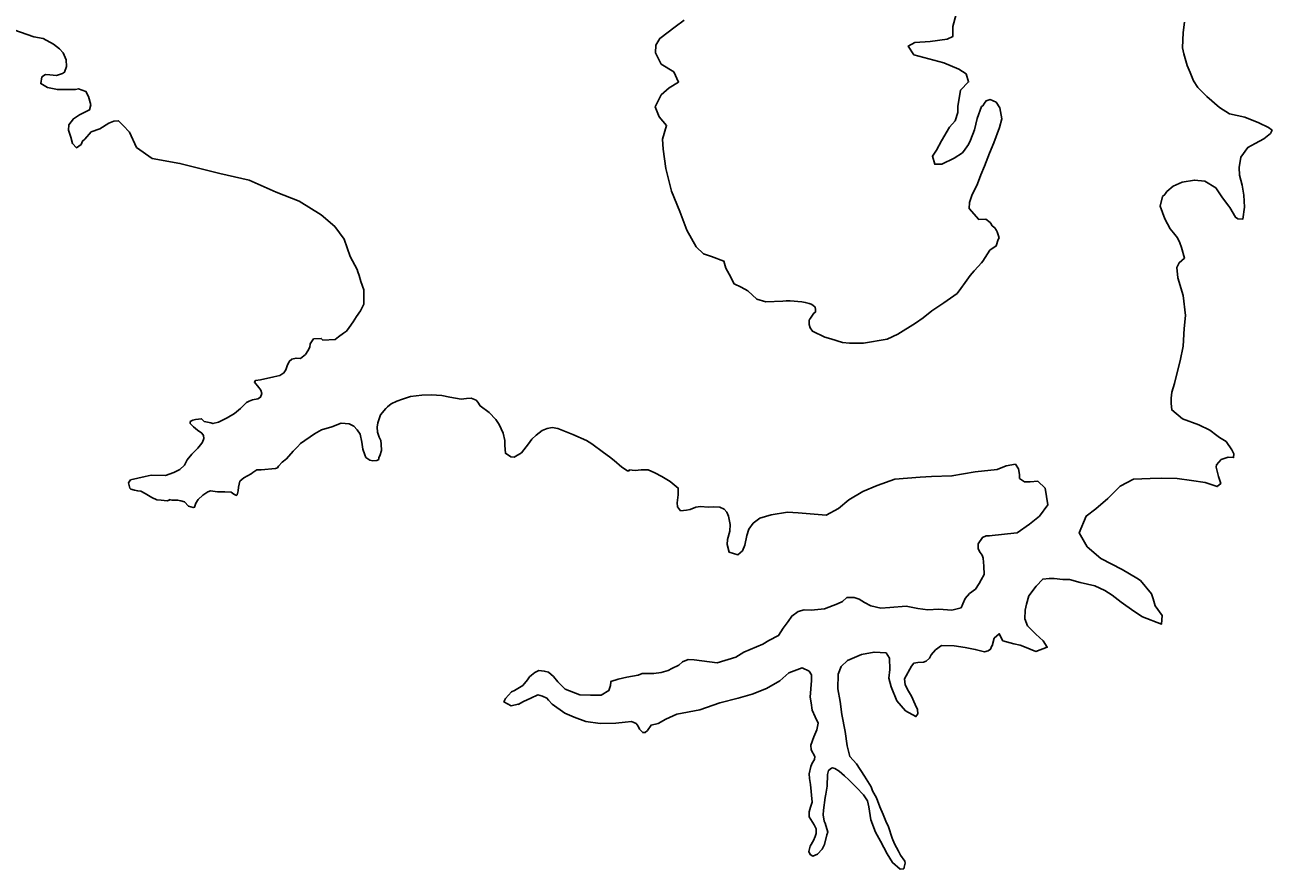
# Model space of a CAD drawing. Extents: x -83719 to 153526, y -11835 to 11446.
# Drawn here: x -3822.8 to -3698.1, y -2869.1 to -2784.8 of the extents above; entities that cross this region are included whole.
import ezdxf

# ---------------------------------------------------------------- set-up
doc = ezdxf.new("R2010")
doc.units = 0
doc.layers.add('Level 9', color=7, linetype='Continuous')

msp = doc.modelspace()

# ---------------------------------------------------------------- linework, layer by layer
at = {"layer": 'Level 9'}
for points in [[(-3756.87, -2784.28), (-3757.8, -2784.95), (-3759.33, -2786.12), (-3759.73, -2786.78), (-3759.76, -2787.55), (-3759.2, -2788.69), (-3757.93, -2789.45), (-3757.44, -2790.49), (-3758.37, -2791.05), (-3759.17, -2791.76), (-3759.8, -2792.96), (-3759.37, -2793.96), (-3758.64, -2794.82), (-3759.04, -2796.19), (-3758.97, -2797.19), (-3758.71, -2799.13), (-3758.14, -2801.4), (-3757.31, -2803.43), (-3756.61, -2805.27), (-3755.68, -2806.94)], [(-3729.7, -2783.69), (-3730.03, -2784.92), (-3730.03, -2785.92), (-3730.6, -2786.19), (-3732.3, -2786.42), (-3733.83, -2786.52), (-3734.49, -2786.89), (-3733.93, -2787.76), (-3730.93, -2788.56), (-3729.44, -2789.19), (-3728.7, -2789.66), (-3728.47, -2790.46), (-3729.27, -2791.3), (-3729.54, -2792.93), (-3729.54, -2793.53), (-3729.81, -2794.37), (-3730.37, -2795), (-3731.17, -2796.37), (-3731.67, -2797.3), (-3732.07, -2797.9), (-3731.84, -2798.7), (-3731.14, -2798.7), (-3729.91, -2798.1), (-3729.08, -2797.57), (-3728.81, -2797.2), (-3728.48, -2796.73), (-3728.28, -2796.3), (-3727.88, -2795.27), (-3727.61, -2794.13), (-3727.17, -2792.93), (-3727.04, -2792.86), (-3726.87, -2792.6), (-3726.71, -2792.36), (-3726.31, -2792.23), (-3725.71, -2792.5), (-3725.34, -2793.07), (-3725.14, -2794.17), (-3725.38, -2795.03), (-3725.94, -2796.57)], [(-3823.89, -2785.26), (-3821.89, -2785.97), (-3820.96, -2786.13), (-3819.93, -2786.7), (-3819.33, -2787.17), (-3818.96, -2787.57), (-3818.66, -2788.27), (-3818.63, -2788.94), (-3818.83, -2789.5), (-3819, -2789.64), (-3819.63, -2789.84), (-3820.29, -2789.77), (-3820.73, -2789.74), (-3821.09, -2789.97), (-3821.19, -2790.64), (-3820.53, -2791.04), (-3819.53, -2791.24), (-3818.66, -2791.21), (-3817.7, -2791.21), (-3817.43, -2791.17), (-3816.67, -2791.44), (-3816.4, -2791.91), (-3816.17, -2792.77), (-3816.3, -2793.27), (-3817.3, -2793.77), (-3817.93, -2794.14), (-3818.37, -2794.74), (-3818.4, -2795.28), (-3818.17, -2795.98), (-3818.03, -2796.61), (-3817.6, -2797.04), (-3817.14, -2796.71), (-3817, -2796.38), (-3816.77, -2796.18), (-3816.14, -2795.44), (-3815.3, -2795.14), (-3814.4, -2794.58), (-3813.87, -2794.38), (-3813.41, -2794.34), (-3812.94, -2794.81), (-3812.31, -2795.48), (-3811.61, -2797.01), (-3810.05, -2798.11), (-3807.28, -2798.62), (-3803.29, -2799.62), (-3800.36, -2800.29), (-3797.66, -2801.49), (-3795.37, -2802.39), (-3793.17, -2803.76), (-3791.81, -2804.93), (-3790.87, -2806.19), (-3790.28, -2807.9)], [(-3707.18, -2807.02), (-3707.34, -2806.55), (-3707.58, -2806.05), (-3707.97, -2805.54), (-3708.31, -2805.14), (-3708.84, -2804.14), (-3709.33, -2802.9), (-3709.09, -2801.93), (-3708.86, -2801.73), (-3708.66, -2801.43), (-3708.02, -2800.9), (-3707.12, -2800.5), (-3705.89, -2800.27), (-3704.85, -2800.38), (-3703.76, -2801.05), (-3703.09, -2802.06), (-3702.46, -2802.89), (-3702.36, -2803.03), (-3701.8, -2804), (-3701.57, -2804.14), (-3701.07, -2804.2), (-3700.9, -2802.97), (-3700.96, -2801.77), (-3701.12, -2800.8), (-3701.38, -2799.79), (-3701.41, -2799.02), (-3701.24, -2797.99), (-3700.57, -2797.02), (-3699.81, -2796.62), (-3698.97, -2796.16), (-3698.3, -2795.63), (-3698.13, -2795.29), (-3698.5, -2795.03), (-3699.46, -2794.55), (-3700.86, -2793.98), (-3702.4, -2793.67), (-3703.39, -2793.03), (-3704.66, -2791.92), (-3705.55, -2791.02), (-3705.98, -2790.35), (-3706.31, -2789.54), (-3706.61, -2788.84), (-3706.94, -2787.67), (-3707.07, -2787.07), (-3707.03, -2785.53), (-3706.9, -2784.49)], [(-3725.94, -2796.57), (-3726.38, -2797.6), (-3726.88, -2798.9), (-3727.25, -2799.74), (-3727.58, -2800.64), (-3728.15, -2801.81), (-3728.38, -2802.51), (-3728.41, -2803.11), (-3727.45, -2804.21), (-3726.75, -2804.18), (-3726.32, -2804.51), (-3726.25, -2804.61), (-3726.12, -2804.84), (-3725.85, -2805.04), (-3725.68, -2805.31), (-3725.59, -2805.44), (-3725.42, -2806.05), (-3725.52, -2806.21), (-3725.69, -2806.85), (-3726.35, -2807.28)], [(-3793.93, -2816.14), (-3793.16, -2816.1), (-3792.99, -2816.26), (-3791.76, -2816.22), (-3791.43, -2815.94), (-3790.93, -2815.57), (-3790.64, -2815.37), (-3790.37, -2815), (-3789.98, -2814.46), (-3789.62, -2813.92), (-3789.23, -2813.35), (-3788.9, -2812.68), (-3788.91, -2812.08), (-3788.89, -2811.24), (-3789.2, -2810.41), (-3789.37, -2809.81), (-3789.51, -2809.45), (-3789.58, -2809.22), (-3790.28, -2807.9)], [(-3755.68, -2806.94), (-3754.97, -2807.64), (-3754.17, -2807.9), (-3752.93, -2808.38), (-3752.72, -2809.08), (-3752.38, -2809.67), (-3751.9, -2810.64), (-3751.19, -2810.99), (-3750.52, -2811.35), (-3749.61, -2812.17), (-3748.71, -2812.43), (-3747.04, -2812.37), (-3746.68, -2812.34), (-3746.28, -2812.36), (-3745.88, -2812.39), (-3745.54, -2812.42), (-3745.14, -2812.45), (-3744.78, -2812.51), (-3744.41, -2812.61), (-3744.21, -2812.67), (-3744.04, -2812.77), (-3743.8, -2812.97), (-3743.77, -2813.2), (-3743.76, -2813.47), (-3743.93, -2813.57), (-3744.32, -2814.17), (-3744.39, -2814.24), (-3744.41, -2814.71), (-3744.28, -2815.04), (-3744.07, -2815.37), (-3742.83, -2815.99), (-3742.23, -2816.15), (-3741.06, -2816.5), (-3740.36, -2816.56), (-3738.96, -2816.57), (-3736.6, -2816.18), (-3735.54, -2815.66), (-3733.78, -2814.57), (-3732.99, -2814.03), (-3732.13, -2813.35), (-3730.94, -2812.54), (-3729.62, -2811.62), (-3729.23, -2811.11), (-3728.8, -2810.51), (-3728.31, -2809.8), (-3727.92, -2809.36), (-3727.52, -2808.92), (-3727.16, -2808.55), (-3727.03, -2808.38), (-3726.35, -2807.28)], [(-3707.18, -2807.02), (-3706.88, -2808.07), (-3707.41, -2808.54), (-3707.64, -2809.01), (-3707.56, -2810.05), (-3707.03, -2811.81), (-3706.77, -2813.81), (-3706.92, -2815.12), (-3707.03, -2816.89), (-3707.31, -2818.33), (-3707.73, -2819.9), (-3707.89, -2820.61), (-3708.14, -2821.48), (-3708.23, -2822.08), (-3708.23, -2822.62), (-3708.15, -2823.25), (-3707.1, -2824.14), (-3705.46, -2824.75), (-3704.35, -2825.27), (-3703.64, -2825.79), (-3703.37, -2825.99), (-3702.73, -2826.42), (-3702.15, -2827.24), (-3701.95, -2827.64), (-3701.98, -2828.01), (-3702.51, -2827.98), (-3703.21, -2828.19), (-3703.67, -2828.74), (-3703.73, -2828.97), (-3703.49, -2829.9), (-3703.24, -2830.6), (-3703.61, -2830.91), (-3704.82, -2830.49), (-3706.19, -2830.31), (-3707.63, -2830.09), (-3709.23, -2830.08), (-3710.33, -2830.09), (-3711.97, -2830.18), (-3713.33, -2830.87), (-3714.55, -2832.09), (-3715.74, -2833.14), (-3716.7, -2833.86), (-3717.41, -2835.54), (-3716.62, -2836.93), (-3715.24, -2838.11), (-3713.12, -2839.19), (-3711.64, -2840.07), (-3711.27, -2840.3), (-3710.18, -2841.62), (-3710.01, -2842.12), (-3709.83, -2842.82), (-3709.12, -2843.78), (-3709.17, -2844.65), (-3711.08, -2843.94), (-3711.96, -2843.35), (-3713.21, -2842.46), (-3714.12, -2841.77), (-3714.86, -2841.31), (-3715.84, -2840.83), (-3717.31, -2840.48), (-3718.38, -2840.19), (-3719.05, -2840.2), (-3719.92, -2840.11), (-3720.42, -2840.09), (-3721.05, -2840.16), (-3721.71, -2840.87), (-3722.44, -2841.82), (-3722.69, -2842.66), (-3722.82, -2843.26), (-3722.84, -2844.13), (-3722.56, -2844.83), (-3721.75, -2845.65), (-3721.01, -2846.31), (-3720.6, -2846.97), (-3721.73, -2847.39), (-3722.87, -2846.94), (-3723.31, -2846.77), (-3723.94, -2846.62), (-3725.05, -2846.33)], [(-3796.64, -2828.12), (-3797.07, -2828.46), (-3797.43, -2828.86), (-3797.53, -2829.03), (-3797.73, -2829.1), (-3799.16, -2829.25), (-3799.59, -2829.23), (-3799.99, -2829.5), (-3800.15, -2829.63), (-3800.88, -2830.04), (-3801.28, -2830.38), (-3801.44, -2830.98), (-3801.46, -2831.35), (-3801.56, -2831.72), (-3801.62, -2831.79), (-3801.89, -2831.66), (-3802.16, -2831.46), (-3802.8, -2831.44), (-3803, -2831.44), (-3803.53, -2831.44), (-3804.23, -2831.35), (-3804.5, -2831.42), (-3804.89, -2831.7), (-3804.99, -2831.76), (-3805.45, -2832.2), (-3805.68, -2832.57), (-3805.81, -2832.97), (-3805.94, -2833.01), (-3806.41, -2832.85), (-3806.82, -2832.42), (-3807.18, -2832.33), (-3807.52, -2832.26), (-3808.08, -2832.27), (-3808.35, -2832.21), (-3808.35, -2832.27), (-3808.55, -2832.34), (-3809.15, -2832.25), (-3809.59, -2832.22), (-3810.09, -2832), (-3810.76, -2831.6), (-3811.2, -2831.38), (-3811.5, -2831.35), (-3811.83, -2831.28), (-3812.2, -2831.16), (-3812.3, -2831.06), (-3812.41, -2830.52), (-3812.21, -2830.25), (-3810.75, -2829.9), (-3810.15, -2829.76), (-3808.72, -2829.81), (-3807.89, -2829.5), (-3807.29, -2829.19), (-3806.83, -2828.78), (-3806.54, -2828.25), (-3806.08, -2827.67), (-3805.81, -2827.4), (-3805.48, -2827.07), (-3805.09, -2826.56), (-3805.03, -2826.46), (-3804.9, -2826.12), (-3804.93, -2825.79), (-3805.1, -2825.56), (-3805.51, -2825.27), (-3805.91, -2824.94), (-3806.25, -2824.61), (-3806.25, -2824.41), (-3805.99, -2824.27), (-3805.72, -2824.2), (-3805.12, -2824.13), (-3804.85, -2824.42), (-3804.18, -2824.55), (-3803.98, -2824.61), (-3803.42, -2824.47), (-3802.56, -2824.03), (-3801.83, -2823.62), (-3801.24, -2823.11), (-3800.61, -2822.5), (-3800.35, -2822.36), (-3800.01, -2822.23), (-3799.51, -2822.15), (-3799.22, -2821.98), (-3799.09, -2821.61), (-3799.19, -2821.28), (-3799.4, -2821.02), (-3799.84, -2820.49), (-3799.74, -2820.32), (-3799.24, -2820.25), (-3797.88, -2819.93), (-3797.28, -2819.82), (-3796.88, -2819.55), (-3796.69, -2819.25), (-3796.56, -2818.85), (-3796.36, -2818.41), (-3796.1, -2818.17), (-3795.67, -2818.07), (-3795.23, -2818.1), (-3794.74, -2817.72), (-3794.51, -2817.35), (-3794.31, -2816.98), (-3794.25, -2816.65), (-3793.93, -2816.14)], [(-3725.61, -2829.2), (-3727.79, -2829.44), (-3730.12, -2829.84), (-3732.16, -2829.9), (-3733.29, -2829.98), (-3735.82, -2830.18), (-3737.61, -2830.8), (-3739.04, -2831.39), (-3740.42, -2832.24), (-3741.45, -2833.09), (-3742.7, -2833.77), (-3745.51, -2833.54), (-3746.57, -2833.48), (-3748.2, -2833.74), (-3749.33, -2834.05), (-3749.6, -2834.26), (-3749.99, -2834.56), (-3750.42, -2835.17), (-3750.64, -2835.8), (-3750.83, -2836.77), (-3751.06, -2837.34), (-3751.52, -2837.72), (-3752.39, -2837.46), (-3752.6, -2836.7), (-3752.54, -2836.2), (-3752.32, -2835.36), (-3752.29, -2834.69), (-3752.44, -2833.86), (-3752.61, -2833.46), (-3752.88, -2833.16), (-3753.31, -2832.97), (-3753.91, -2832.94), (-3754.48, -2832.98), (-3755.25, -2832.89), (-3755.71, -2832.97), (-3756.28, -2833.21), (-3756.64, -2833.25), (-3757.24, -2833.32), (-3757.55, -2832.92), (-3757.59, -2832.52), (-3757.5, -2831.72), (-3757.47, -2831.06), (-3758.28, -2830.4), (-3759.12, -2829.91), (-3759.82, -2829.55), (-3760.49, -2829.23), (-3761.19, -2829.23), (-3761.79, -2829.31), (-3762.39, -2829.25), (-3762.39, -2829.35), (-3762.56, -2829.32), (-3763.1, -2828.96), (-3763.87, -2828.3), (-3764.34, -2827.94), (-3764.95, -2827.51), (-3766.13, -2826.63), (-3766.66, -2826.3), (-3768.01, -2825.72), (-3769.51, -2825.1), (-3770.08, -2825.01), (-3770.58, -2825.12), (-3771.08, -2825.29), (-3771.67, -2825.77), (-3772.1, -2826.17), (-3772.43, -2826.64), (-3773.15, -2827.55), (-3773.88, -2827.96), (-3774.21, -2827.93), (-3774.75, -2827.57), (-3774.82, -2826.81), (-3774.8, -2826.31), (-3774.97, -2825.57), (-3775.38, -2824.71), (-3775.72, -2824.22), (-3776.37, -2823.52), (-3777.27, -2822.84), (-3777.51, -2822.47), (-3777.68, -2822.27), (-3778.18, -2822.08), (-3778.65, -2822.09), (-3779.18, -2822.16), (-3780.29, -2821.97), (-3781.09, -2821.82), (-3782.16, -2821.73), (-3783.09, -2821.78), (-3784.25, -2821.92), (-3785.05, -2822.17), (-3785.61, -2822.38), (-3786.18, -2822.65), (-3786.54, -2822.95), (-3786.7, -2823.12), (-3787.23, -2823.73), (-3787.49, -2824.53), (-3787.58, -2824.97), (-3787.54, -2825.47), (-3787.37, -2825.97), (-3787.2, -2826.3), (-3787.16, -2826.66), (-3787.15, -2827.3), (-3787.31, -2827.83), (-3787.41, -2828)], [(-3787.41, -2828), (-3787.41, -2828.2), (-3787.6, -2828.31), (-3788, -2828.34), (-3788.3, -2828.28), (-3788.71, -2827.99), (-3788.81, -2827.72), (-3788.99, -2827.16), (-3789.09, -2826.46), (-3789.27, -2825.66), (-3789.58, -2825.23), (-3789.91, -2824.87), (-3790.38, -2824.64), (-3791.18, -2824.58), (-3792.11, -2824.93), (-3793.14, -2825.24), (-3793.84, -2825.65), (-3795.23, -2826.6), (-3795.52, -2826.94), (-3795.95, -2827.38), (-3796.64, -2828.12)], [(-3725.61, -2829.2), (-3724.71, -2828.82), (-3723.78, -2828.67), (-3723.47, -2829.14), (-3723.36, -2829.7), (-3723.39, -2830.04), (-3723.39, -2830.1), (-3722.89, -2830.43), (-3722.32, -2830.42), (-3721.55, -2830.38), (-3720.81, -2831.07), (-3720.55, -2832.74), (-3721.37, -2833.85), (-3722.36, -2834.67), (-3723.62, -2835.52), (-3723.63, -2835.53)], [(-3746.99, -2845.06), (-3746.5, -2844.39), (-3746.14, -2843.85), (-3745.48, -2843.38), (-3744.88, -2843.24), (-3744.18, -2843.26), (-3742.85, -2843.11), (-3741.56, -2842.63), (-3741.06, -2842.39), (-3740.63, -2842.01), (-3740.43, -2842.01), (-3739.9, -2842.01), (-3739.4, -2842.17), (-3738.86, -2842.49), (-3738.22, -2842.82), (-3737.22, -2843.07), (-3736.32, -2842.99), (-3734.69, -2842.87), (-3733.52, -2843.09), (-3732.55, -2843.21), (-3731.42, -2843.16), (-3730.12, -2843.25), (-3729.22, -2843.04), (-3729.03, -2842.63), (-3728.8, -2842.1), (-3728.37, -2841.59), (-3727.78, -2841.15), (-3727.39, -2840.61), (-3727.19, -2840.24), (-3726.9, -2839.7), (-3726.94, -2838.87), (-3727.02, -2838.07), (-3727.09, -2837.77), (-3727.29, -2837.51), (-3727.5, -2837.14), (-3727.5, -2836.64), (-3727.08, -2836), (-3726.71, -2835.83), (-3726.41, -2835.83), (-3726.38, -2835.84)], [(-3723.63, -2835.53), (-3726.41, -2835.83)], [(-3743.7, -2865.1), (-3743.91, -2864.71), (-3744.39, -2863.91), (-3744.39, -2863.41), (-3744.27, -2862.94), (-3744.11, -2862.44), (-3744.26, -2860.68), (-3744.37, -2860.08), (-3744.41, -2859.61), (-3744.22, -2858.87), (-3744.09, -2858.54), (-3743.86, -2858.17), (-3743.83, -2857.9), (-3744.21, -2857.21), (-3744.24, -2856.74), (-3743.92, -2855.93), (-3743.63, -2855.23), (-3743.51, -2854.56), (-3743.81, -2853.93), (-3744.09, -2853.27), (-3744.2, -2852.53), (-3744.31, -2851.97), (-3744.16, -2850.3), (-3744.17, -2849.73), (-3744.41, -2849.34), (-3745.11, -2849.01), (-3746.44, -2849.53), (-3747.33, -2850.31), (-3748.65, -2851.09), (-3750.08, -2851.64), (-3751.5, -2852.06), (-3753.33, -2852.52), (-3755.32, -2853.21), (-3757.62, -2853.67), (-3758.71, -2854.15), (-3759.5, -2854.6), (-3760.2, -2854.74), (-3760.56, -2855.28), (-3760.79, -2855.48), (-3761.03, -2855.49), (-3761.36, -2855.16), (-3761.5, -2854.86), (-3761.7, -2854.59), (-3762.14, -2854.4), (-3762.77, -2854.44), (-3763.7, -2854.55), (-3765.27, -2854.57), (-3766.71, -2854.39), (-3767.88, -2853.94), (-3768.82, -2853.55), (-3770.09, -2852.67), (-3770.43, -2852.27), (-3770.6, -2852.04), (-3771.04, -2851.84), (-3771.51, -2851.72), (-3772.2, -2852.06), (-3772.93, -2852.4), (-3773.49, -2852.68), (-3773.49, -2852.64), (-3774.16, -2852.82), (-3774.9, -2852.43), (-3774.73, -2852.09), (-3774.14, -2851.42), (-3773.85, -2851.28), (-3773.02, -2850.8), (-3772.56, -2850.23), (-3772.33, -2849.93), (-3772.16, -2849.76), (-3771.8, -2849.49), (-3771.4, -2849.28), (-3770.87, -2849.34), (-3770.44, -2849.47), (-3769.93, -2849.9), (-3769.52, -2850.42), (-3768.78, -2851.15), (-3767.31, -2851.73), (-3766.24, -2851.75), (-3765.17, -2851.77), (-3764.41, -2851.29), (-3764.25, -2850.79), (-3764.22, -2850.42), (-3764.22, -2850.39), (-3763.49, -2850.15), (-3762.63, -2849.97), (-3761.5, -2849.75), (-3761.07, -2849.58), (-3759.93, -2849.6), (-3759.2, -2849.49), (-3758.47, -2849.28), (-3758.11, -2849.08), (-3757.41, -2848.77), (-3757.05, -2848.43), (-3756.49, -2848.19), (-3755.89, -2848.21), (-3753.58, -2848.52), (-3751.72, -2847.96), (-3750.93, -2847.45), (-3749.04, -2846.66), (-3748.44, -2846.28), (-3747.45, -2845.8), (-3746.99, -2845.06)], [(-3725.05, -2846.33), (-3725.39, -2845.62), (-3725.92, -2846.06), (-3726.11, -2846.83), (-3726.14, -2846.83), (-3726.27, -2847.17), (-3726.5, -2847.34), (-3726.87, -2847.44), (-3727.8, -2847.19), (-3728.8, -2847), (-3729.91, -2846.81), (-3731.17, -2846.8), (-3731.77, -2847.24), (-3732.19, -2847.74), (-3732.36, -2848.05), (-3732.69, -2848.35), (-3732.98, -2848.45), (-3733.55, -2848.5), (-3733.95, -2848.57), (-3734.18, -2848.84), (-3734.86, -2850.11), (-3734.79, -2850.71), (-3734.48, -2851.34), (-3734.17, -2851.87), (-3733.8, -2852.7), (-3733.56, -2853.2), (-3733.52, -2853.63), (-3733.72, -2853.9), (-3734.76, -2853.31), (-3735.64, -2852.33), (-3736.19, -2850.93), (-3736.43, -2850.07), (-3736.34, -2849.2), (-3736.36, -2848.06), (-3736.7, -2847.54), (-3737.9, -2847.45), (-3739.16, -2847.7), (-3740.55, -2848.28), (-3741.21, -2848.89), (-3741.5, -2849.66), (-3741.52, -2851.13), (-3741.3, -2852.4), (-3741.12, -2853.7), (-3740.8, -2855.39), (-3740.61, -2856.83), (-3740.33, -2857.89), (-3739.65, -2858.61), (-3738.87, -2859.84), (-3738.19, -2860.9), (-3738.05, -2861.3), (-3737.68, -2862.03), (-3737.33, -2862.92), (-3736.99, -2863.68), (-3736.72, -2864.35), (-3736.47, -2864.91), (-3736.09, -2866.04), (-3735.85, -2866.61), (-3735.48, -2867.33), (-3735.27, -2867.73), (-3734.83, -2868.36), (-3734.8, -2868.53), (-3734.89, -2868.96), (-3734.95, -2869.1), (-3735.29, -2869.13), (-3736.06, -2868.48), (-3736.61, -2867.62), (-3737.26, -2866.36), (-3737.77, -2865.43), (-3738.22, -2864.23), (-3738.43, -2862.9), (-3738.57, -2862.3), (-3738.95, -2861.71), (-3739.66, -2860.98), (-3740.43, -2860.23), (-3740.87, -2859.8), (-3741.38, -2859.34), (-3741.82, -2859.08), (-3742.05, -2859.01), (-3742.15, -2859.05), (-3742.45, -2859.28), (-3742.57, -2859.69), (-3742.59, -2860.85), (-3742.72, -2861.66), (-3742.78, -2861.99), (-3742.96, -2863.26), (-3742.99, -2863.73), (-3742.88, -2864.36), (-3742.81, -2864.56), (-3742.53, -2865.46), (-3742.63, -2865.72), (-3742.85, -2866.69), (-3743.08, -2867.16), (-3743.57, -2867.64), (-3744.04, -2867.84), (-3744.31, -2867.68), (-3744.44, -2867.38), (-3744.28, -2866.85), (-3743.96, -2866.28), (-3743.8, -2865.87), (-3743.7, -2865.57), (-3743.7, -2865.1)]]:
    msp.add_lwpolyline(points, dxfattribs=at)

doc.saveas('drawing.dxf')
